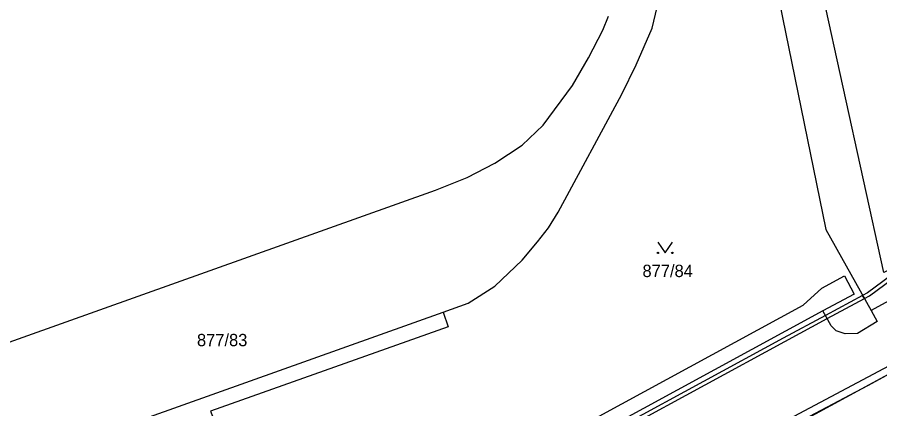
# Model space of a CAD drawing. Extents: x -869103 to -863415, y -1015889 to -1012477.
# Drawn here: x -866208.9 to -866090, y -1013915.3 to -1013861.2 of the extents above; entities that cross this region are included whole.
import ezdxf

# ---------------------------------------------------------------- set-up
doc = ezdxf.new("R2010")
doc.units = 0
for name, color, linetype in [('Hranice parcel', 7, 'Continuous'), ('Parcelní čísla', 7, 'Continuous'), ('Věcná břemena k části', 7, 'Continuous'), ('Značky kultur', 7, 'Continuous')]:
    doc.layers.add(name, color=color, linetype=linetype)

msp = doc.modelspace()

# ---------------------------------------------------------------- linework, layer by layer
at = {"layer": 'Hranice parcel'}
for p, q in [((-866029.97, -1013868.47), (-866091.16, -1013901.69)), ((-866053.24, -1013891.14), (-866118.89, -1013926.87)), ((-866217.6, -1013925.95), (-866150.18, -1013901.93)), ((-866097.79, -1013901.72), (-866160.72, -1013935.97))]:
    msp.add_line(p, q, dxfattribs=at)
for points in [[(-866137.12, -1013696.1), (-866097.41, -1013890.52), (-866091.16, -1013901.69)], [(-866029.97, -1013868.47), (-866044.01, -1013873.36), (-866089.42, -1013896.46), (-866125.83, -1013730.2), (-866123.61, -1013727.84), (-866061.33, -1013706.74), (-866058.45, -1013705.75), (-866049.94, -1013702.43)], [(-866150.18, -1013901.93), (-866146.71, -1013900.68), (-866143.06, -1013898.32), (-866139.29, -1013894.75), (-866137.14, -1013892.24), (-866135.62, -1013890.27), (-866134.31, -1013888.14), (-866125.52, -1013871.86), (-866123.55, -1013867.81), (-866121.36, -1013862.73), (-866120.65, -1013859.86)], [(-866223.34, -1013910.82), (-866151.23, -1013885.1), (-866146.87, -1013883.34), (-866143.04, -1013881.39), (-866139.27, -1013878.9), (-866136.38, -1013876.14), (-866132.31, -1013870.63), (-866130.11, -1013866.85), (-866128.15, -1013863.03), (-866127.36, -1013861.07)], [(-866150.18, -1013901.93), (-866149.47, -1013903.95), (-866182.26, -1013915.6), (-866172.4, -1013940.1), (-866100.51, -1013900.97), (-866097.94, -1013898.62), (-866094.84, -1013896.92), (-866093.47, -1013899.46), (-866097.79, -1013901.72)], [(-866091.16, -1013901.69), (-866090.31, -1013903.21), (-866093.03, -1013904.88), (-866094.71, -1013904.93), (-866095.97, -1013904.49), (-866096.66, -1013903.82), (-866097.79, -1013901.72)]]:
    msp.add_lwpolyline(points, dxfattribs=at)
at = {"layer": 'Věcná břemena k části'}
msp.add_lwpolyline([(-866056.5, -1013882.87), (-866051.8, -1013880.32), (-866055.56, -1013882.3), (-866057.44, -1013882.45), (-866059.48, -1013881.66), (-866072.89, -1013888.28), (-866087.22, -1013895.99), (-866091.64, -1013899.24), (-866092.32, -1013899.61), (-866092.08, -1013900.04), (-866091.38, -1013899.66), (-866086.96, -1013896.41), (-866072.66, -1013888.72), (-866059.46, -1013882.2), (-866057.52, -1013882.95)], close=True, dxfattribs=at)
for points in [[(-866125.01, -1013917.91), (-866103.04, -1013905.96), (-866097.2, -1013902.81), (-866092.08, -1013900.04), (-866092.32, -1013899.61), (-866097.44, -1013902.37), (-866103.28, -1013905.52), (-866125.25, -1013917.47)], [(-866102.81, -1013917.98), (-866091.62, -1013912.03), (-866078.86, -1013905.08)], [(-866082.86, -1013906.24), (-866103.27, -1013917.08), (-866108.23, -1013919.47), (-866117.73, -1013924.54), (-866119.91, -1013925.88), (-866120.34, -1013927.7), (-866122.18, -1013929.6), (-866125.08, -1013930.98), (-866129.26, -1013933.71), (-866132.03, -1013935.41), (-866153.56, -1013947.05), (-866162.91, -1013952.68), (-866167.46, -1013954.84), (-866170.33, -1013956.06), (-866174.09, -1013957.61), (-866175.83, -1013958.92), (-866176.59, -1013959.6), (-866178.32, -1013960.42), (-866180.13, -1013961.12), (-866183.39, -1013961.98)]]:
    msp.add_lwpolyline(points, dxfattribs=at)
at = {"layer": 'Značky kultur'}
msp.add_lwpolyline([(-866120.56, -1013892.25), (-866119.56, -1013893.75), (-866118.56, -1013892.25)], dxfattribs=at)
for centre in [(-866120.56, -1013893.75), (-866118.56, -1013893.75)]:
    msp.add_circle(centre, 0.1, dxfattribs=at)

# ---------------------------------------------------------------- texts
at = {"layer": 'Parcelní čísla'}
for s, p in [('877/84', (-866122.68, -1013897.08)), ('877/83', (-866184.11, -1013906.62))]:
    msp.add_text(s, height=1.7, dxfattribs=at).set_placement(p)

doc.saveas('drawing.dxf')
